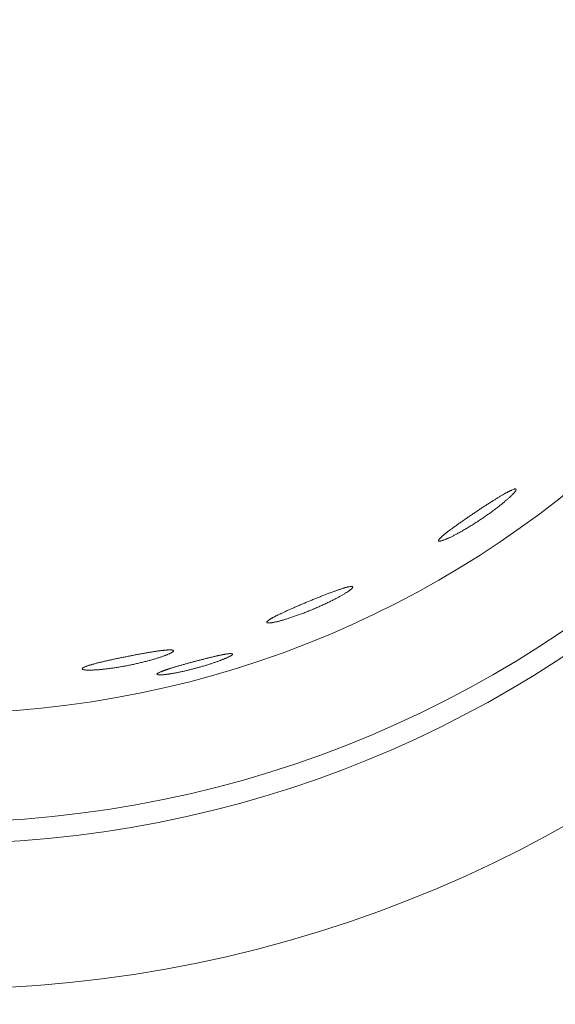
# Model space of a CAD drawing. Header units: inches. Extents: x 382808 to 408593, y -18409 to -9482.
# Tile 321 of 438: x 405145.76 to 405147.2, y -17221.02 to -17218.38. Entities that reach past the tile are written whole.
import ezdxf

# ---------------------------------------------------------------- set-up
doc = ezdxf.new("R2010")
doc.units = ezdxf.units.IN
doc.header["$LTSCALE"] = 2
doc.header["$MEASUREMENT"] = 0
doc.layers.add('!!!LOZAMET_Nr_pióra__9', color=220, linetype='CONTINUOUS', lineweight=0)

msp = doc.modelspace()

# ---------------------------------------------------------------- linework, layer by layer
at = {"layer": '!!!LOZAMET_Nr_pióra__9', "color": 7, "linetype": 'Continuous', "lineweight": 0}
for p, q in [((405147.0454, -17219.6617), (405147.0436, -17219.6629)), ((405147.0472, -17219.6606), (405147.0454, -17219.6617)), ((405147.049, -17219.6596), (405147.0472, -17219.6606)), ((405147.0507, -17219.6585), (405147.049, -17219.6596)), ((405147.0524, -17219.6575), (405147.0507, -17219.6585)), ((405147.054, -17219.6566), (405147.0524, -17219.6575)), ((405147.0556, -17219.6556), (405147.054, -17219.6566)), ((405147.0572, -17219.6547), (405147.0556, -17219.6556)), ((405147.0587, -17219.6538), (405147.0572, -17219.6547)), ((405147.0602, -17219.6529), (405147.0587, -17219.6538)), ((405147.0617, -17219.6521), (405147.0602, -17219.6529)), ((405147.0632, -17219.6512), (405147.0617, -17219.6521)), ((405147.0646, -17219.6504), (405147.0632, -17219.6512)), ((405147.066, -17219.6496), (405147.0646, -17219.6504)), ((405147.0674, -17219.6489), (405147.066, -17219.6496)), ((405147.0688, -17219.6481), (405147.0674, -17219.6489)), ((405147.0701, -17219.6474), (405147.0688, -17219.6481)), ((405147.0714, -17219.6467), (405147.0701, -17219.6474)), ((405147.0727, -17219.6461), (405147.0714, -17219.6467)), ((405147.0739, -17219.6454), (405147.0727, -17219.6461)), ((405147.0751, -17219.6448), (405147.0739, -17219.6454)), ((405147.0739, -17219.6629), (405147.0752, -17219.6617)), ((405147.0763, -17219.6442), (405147.0751, -17219.6448)), ((405147.0752, -17219.6617), (405147.0765, -17219.6605)), ((405147.0774, -17219.6436), (405147.0763, -17219.6442)), ((405147.0765, -17219.6605), (405147.0778, -17219.6593)), ((405147.0785, -17219.6431), (405147.0774, -17219.6436)), ((405147.0778, -17219.6593), (405147.079, -17219.6581)), ((405147.0796, -17219.6426), (405147.0785, -17219.6431)), ((405147.079, -17219.6581), (405147.0801, -17219.657)), ((405147.0806, -17219.6421), (405147.0796, -17219.6426)), ((405147.0801, -17219.657), (405147.0813, -17219.6559)), ((405147.0816, -17219.6417), (405147.0806, -17219.6421)), ((405147.0813, -17219.6559), (405147.0824, -17219.6548)), ((405147.0835, -17219.6409), (405147.0816, -17219.6417)), ((405147.0824, -17219.6548), (405147.0834, -17219.6538)), ((405147.0834, -17219.6538), (405147.0844, -17219.6528)), ((405147.0852, -17219.6402), (405147.0835, -17219.6409)), ((405147.0844, -17219.6528), (405147.0853, -17219.6518)), ((405147.0867, -17219.6397), (405147.0852, -17219.6402)), ((405147.0853, -17219.6518), (405147.0862, -17219.6508)), ((405147.0862, -17219.6508), (405147.087, -17219.6499)), ((405147.0881, -17219.6392), (405147.0867, -17219.6397)), ((405147.087, -17219.6499), (405147.0878, -17219.649)), ((405147.0878, -17219.649), (405147.0886, -17219.6482)), ((405147.0893, -17219.6389), (405147.0881, -17219.6392)), ((405147.0886, -17219.6482), (405147.0892, -17219.6474)), ((405147.0892, -17219.6474), (405147.0904, -17219.6458)), ((405147.0908, -17219.6387), (405147.0893, -17219.6389)), ((405147.0904, -17219.6458), (405147.0914, -17219.6445)), ((405147.092, -17219.6387), (405147.0908, -17219.6387)), ((405147.0914, -17219.6445), (405147.0922, -17219.6432)), ((405147.0932, -17219.6392), (405147.092, -17219.6387)), ((405147.0922, -17219.6432), (405147.0928, -17219.6422)), ((405147.0928, -17219.6422), (405147.0932, -17219.6412)), ((405147.0932, -17219.6412), (405147.0934, -17219.6401)), ((405147.0039, -17219.6881), (405147.0016, -17219.6896)), ((405147.0061, -17219.6866), (405147.0039, -17219.6881)), ((405147.0083, -17219.6852), (405147.0061, -17219.6866)), ((405147.0105, -17219.6837), (405147.0083, -17219.6852)), ((405147.0127, -17219.6823), (405147.0105, -17219.6837)), ((405147.0149, -17219.6809), (405147.0127, -17219.6823)), ((405147.0171, -17219.6795), (405147.0149, -17219.6809)), ((405147.0193, -17219.6781), (405147.0171, -17219.6795)), ((405147.0215, -17219.6767), (405147.0193, -17219.6781)), ((405147.0236, -17219.6753), (405147.0215, -17219.6767)), ((405147.0257, -17219.674), (405147.0236, -17219.6753)), ((405147.0278, -17219.6727), (405147.0257, -17219.674)), ((405147.0299, -17219.6714), (405147.0278, -17219.6727)), ((405147.0319, -17219.6701), (405147.0299, -17219.6714)), ((405147.0339, -17219.6688), (405147.0319, -17219.6701)), ((405147.0359, -17219.6676), (405147.0339, -17219.6688)), ((405147.0379, -17219.6664), (405147.0359, -17219.6676)), ((405147.0398, -17219.6652), (405147.0379, -17219.6664)), ((405147.0417, -17219.664), (405147.0398, -17219.6652)), ((405147.0436, -17219.6629), (405147.0417, -17219.664)), ((405147.0423, -17219.689), (405147.0445, -17219.6874)), ((405147.0445, -17219.6874), (405147.0466, -17219.6857)), ((405147.0466, -17219.6857), (405147.0486, -17219.6841)), ((405147.0486, -17219.6841), (405147.0506, -17219.6825)), ((405147.0506, -17219.6825), (405147.0526, -17219.681)), ((405147.0526, -17219.681), (405147.0545, -17219.6794)), ((405147.0545, -17219.6794), (405147.0564, -17219.6779)), ((405147.0564, -17219.6779), (405147.0582, -17219.6764)), ((405147.0582, -17219.6764), (405147.06, -17219.6749)), ((405147.06, -17219.6749), (405147.0618, -17219.6734)), ((405147.0618, -17219.6734), (405147.0634, -17219.672)), ((405147.0634, -17219.672), (405147.0651, -17219.6706)), ((405147.0651, -17219.6706), (405147.0667, -17219.6693)), ((405147.0667, -17219.6693), (405147.0682, -17219.668)), ((405147.0682, -17219.668), (405147.0697, -17219.6667)), ((405147.0697, -17219.6667), (405147.0711, -17219.6654)), ((405147.0711, -17219.6654), (405147.0725, -17219.6641)), ((405147.0725, -17219.6641), (405147.0739, -17219.6629)), ((405146.9641, -17219.7147), (405146.9619, -17219.7162)), ((405146.9663, -17219.7132), (405146.9641, -17219.7147)), ((405146.9685, -17219.7117), (405146.9663, -17219.7132)), ((405146.9707, -17219.7102), (405146.9685, -17219.7117)), ((405146.9729, -17219.7087), (405146.9707, -17219.7102)), ((405146.9751, -17219.7072), (405146.9729, -17219.7087)), ((405146.9773, -17219.7057), (405146.9751, -17219.7072)), ((405146.9795, -17219.7042), (405146.9773, -17219.7057)), ((405146.9817, -17219.7027), (405146.9795, -17219.7042)), ((405146.9839, -17219.7013), (405146.9817, -17219.7027)), ((405146.9861, -17219.6998), (405146.9839, -17219.7013)), ((405146.9883, -17219.6984), (405146.9861, -17219.6998)), ((405146.9905, -17219.6969), (405146.9883, -17219.6984)), ((405146.9927, -17219.6954), (405146.9905, -17219.6969)), ((405146.9949, -17219.694), (405146.9927, -17219.6954)), ((405146.9972, -17219.6925), (405146.9949, -17219.694)), ((405146.9994, -17219.691), (405146.9972, -17219.6925)), ((405147.0016, -17219.6896), (405146.9994, -17219.691)), ((405147.0048, -17219.7162), (405147.0072, -17219.7145)), ((405147.0072, -17219.7145), (405147.0097, -17219.7128)), ((405147.0097, -17219.7128), (405147.0121, -17219.7111)), ((405147.0121, -17219.7111), (405147.0145, -17219.7094)), ((405147.0145, -17219.7094), (405147.0169, -17219.7077)), ((405147.0169, -17219.7077), (405147.0194, -17219.706)), ((405147.0194, -17219.706), (405147.0218, -17219.7043)), ((405147.0218, -17219.7043), (405147.0241, -17219.7026)), ((405147.0241, -17219.7026), (405147.0265, -17219.7009)), ((405147.0265, -17219.7009), (405147.0289, -17219.6992)), ((405147.0289, -17219.6992), (405147.0312, -17219.6974)), ((405147.0312, -17219.6974), (405147.0335, -17219.6957)), ((405147.0335, -17219.6957), (405147.0357, -17219.694)), ((405147.0357, -17219.694), (405147.038, -17219.6923)), ((405147.038, -17219.6923), (405147.0402, -17219.6907)), ((405147.0402, -17219.6907), (405147.0423, -17219.689)), ((405146.9257, -17219.7417), (405146.9239, -17219.7429)), ((405146.9274, -17219.7404), (405146.9257, -17219.7417)), ((405146.9292, -17219.7391), (405146.9274, -17219.7404)), ((405146.9311, -17219.7377), (405146.9292, -17219.7391)), ((405146.9329, -17219.7364), (405146.9311, -17219.7377)), ((405146.9348, -17219.735), (405146.9329, -17219.7364)), ((405146.9368, -17219.7337), (405146.9348, -17219.735)), ((405146.9387, -17219.7323), (405146.9368, -17219.7337)), ((405146.9407, -17219.7309), (405146.9387, -17219.7323)), ((405146.9427, -17219.7294), (405146.9407, -17219.7309)), ((405146.9448, -17219.728), (405146.9427, -17219.7294)), ((405146.9469, -17219.7266), (405146.9448, -17219.728)), ((405146.949, -17219.7251), (405146.9469, -17219.7266)), ((405146.9511, -17219.7236), (405146.949, -17219.7251)), ((405146.9532, -17219.7222), (405146.9511, -17219.7236)), ((405146.9554, -17219.7207), (405146.9532, -17219.7222)), ((405146.9575, -17219.7192), (405146.9554, -17219.7207)), ((405146.9597, -17219.7177), (405146.9575, -17219.7192)), ((405146.9619, -17219.7162), (405146.9597, -17219.7177)), ((405146.9628, -17219.7432), (405146.9652, -17219.7417)), ((405146.9652, -17219.7417), (405146.9677, -17219.7402)), ((405146.9677, -17219.7402), (405146.9702, -17219.7386)), ((405146.9702, -17219.7386), (405146.9727, -17219.7371)), ((405146.9727, -17219.7371), (405146.9752, -17219.7355)), ((405146.9752, -17219.7355), (405146.9777, -17219.7339)), ((405146.9777, -17219.7339), (405146.9802, -17219.7324)), ((405146.9802, -17219.7324), (405146.9827, -17219.7308)), ((405146.9827, -17219.7308), (405146.9852, -17219.7292)), ((405146.9852, -17219.7292), (405146.9877, -17219.7276)), ((405146.9877, -17219.7276), (405146.9902, -17219.726)), ((405146.9902, -17219.726), (405146.9926, -17219.7243)), ((405146.9926, -17219.7243), (405146.9951, -17219.7227)), ((405146.9951, -17219.7227), (405146.9975, -17219.7211)), ((405146.9975, -17219.7211), (405146.9999, -17219.7195)), ((405146.9999, -17219.7195), (405147.0024, -17219.7178)), ((405147.0024, -17219.7178), (405147.0048, -17219.7162)), ((405146.8926, -17219.7678), (405146.8918, -17219.7686)), ((405146.8934, -17219.7671), (405146.8926, -17219.7678)), ((405146.8943, -17219.7663), (405146.8934, -17219.7671)), ((405146.8952, -17219.7655), (405146.8943, -17219.7663)), ((405146.8961, -17219.7646), (405146.8952, -17219.7655)), ((405146.8971, -17219.7638), (405146.8961, -17219.7646)), ((405146.8981, -17219.7629), (405146.8971, -17219.7638)), ((405146.8992, -17219.762), (405146.8981, -17219.7629)), ((405146.9003, -17219.7611), (405146.8992, -17219.762)), ((405146.9014, -17219.7602), (405146.9003, -17219.7611)), ((405146.9026, -17219.7592), (405146.9014, -17219.7602)), ((405146.9038, -17219.7583), (405146.9026, -17219.7592)), ((405146.905, -17219.7573), (405146.9038, -17219.7583)), ((405146.9062, -17219.7563), (405146.905, -17219.7573)), ((405146.9075, -17219.7553), (405146.9062, -17219.7563)), ((405146.9089, -17219.7542), (405146.9075, -17219.7553)), ((405146.9102, -17219.7532), (405146.9089, -17219.7542)), ((405146.9116, -17219.7521), (405146.9102, -17219.7532)), ((405146.913, -17219.7511), (405146.9116, -17219.7521)), ((405146.9144, -17219.75), (405146.913, -17219.7511)), ((405146.9159, -17219.7489), (405146.9144, -17219.75)), ((405146.9174, -17219.7477), (405146.9159, -17219.7489)), ((405146.9162, -17219.7686), (405146.9179, -17219.7678)), ((405146.919, -17219.7466), (405146.9174, -17219.7477)), ((405146.9179, -17219.7678), (405146.9196, -17219.7669)), ((405146.9206, -17219.7454), (405146.919, -17219.7466)), ((405146.9196, -17219.7669), (405146.9214, -17219.7661)), ((405146.9223, -17219.7442), (405146.9206, -17219.7454)), ((405146.9214, -17219.7661), (405146.9232, -17219.7652)), ((405146.9239, -17219.7429), (405146.9223, -17219.7442)), ((405146.9232, -17219.7652), (405146.925, -17219.7642)), ((405146.925, -17219.7642), (405146.9269, -17219.7632)), ((405146.9269, -17219.7632), (405146.9289, -17219.7622)), ((405146.9289, -17219.7622), (405146.9309, -17219.7612)), ((405146.9309, -17219.7612), (405146.9329, -17219.7601)), ((405146.9329, -17219.7601), (405146.935, -17219.759)), ((405146.935, -17219.759), (405146.9372, -17219.7578)), ((405146.9372, -17219.7578), (405146.9393, -17219.7566)), ((405146.9393, -17219.7566), (405146.9415, -17219.7554)), ((405146.9415, -17219.7554), (405146.9438, -17219.7542)), ((405146.9438, -17219.7542), (405146.9461, -17219.7529)), ((405146.9461, -17219.7529), (405146.9484, -17219.7516)), ((405146.9484, -17219.7516), (405146.9507, -17219.7502)), ((405146.9507, -17219.7502), (405146.9531, -17219.7489)), ((405146.9531, -17219.7489), (405146.9555, -17219.7475)), ((405146.9555, -17219.7475), (405146.9579, -17219.7461)), ((405146.9579, -17219.7461), (405146.9603, -17219.7446)), ((405146.9603, -17219.7446), (405146.9628, -17219.7432)), ((405146.8854, -17219.7762), (405146.8851, -17219.7772)), ((405146.8853, -17219.7782), (405146.8863, -17219.7788)), ((405146.8861, -17219.775), (405146.8854, -17219.7762)), ((405146.8867, -17219.7741), (405146.8861, -17219.775)), ((405146.8863, -17219.7788), (405146.8876, -17219.7789)), ((405146.8876, -17219.773), (405146.8867, -17219.7741)), ((405146.8885, -17219.7719), (405146.8876, -17219.773)), ((405146.8876, -17219.7789), (405146.8887, -17219.7789)), ((405146.8897, -17219.7706), (405146.8885, -17219.7719)), ((405146.8887, -17219.7789), (405146.89, -17219.7787)), ((405146.8911, -17219.7693), (405146.8897, -17219.7706)), ((405146.89, -17219.7787), (405146.8916, -17219.7784)), ((405146.8918, -17219.7686), (405146.8911, -17219.7693)), ((405146.8916, -17219.7784), (405146.8933, -17219.7779)), ((405146.8933, -17219.7779), (405146.8953, -17219.7773)), ((405146.8953, -17219.7773), (405146.8964, -17219.777)), ((405146.8964, -17219.777), (405146.8975, -17219.7766)), ((405146.8975, -17219.7766), (405146.8986, -17219.7762)), ((405146.8986, -17219.7762), (405146.8999, -17219.7757)), ((405146.8999, -17219.7757), (405146.9011, -17219.7752)), ((405146.9011, -17219.7752), (405146.9025, -17219.7747)), ((405146.9025, -17219.7747), (405146.9038, -17219.7741)), ((405146.9038, -17219.7741), (405146.9052, -17219.7735)), ((405146.9052, -17219.7735), (405146.9067, -17219.7729)), ((405146.9067, -17219.7729), (405146.9082, -17219.7723)), ((405146.9082, -17219.7723), (405146.9097, -17219.7716)), ((405146.9097, -17219.7716), (405146.9113, -17219.7709)), ((405146.9113, -17219.7709), (405146.9129, -17219.7701)), ((405146.9129, -17219.7701), (405146.9145, -17219.7694)), ((405146.9145, -17219.7694), (405146.9162, -17219.7686)), ((405146.65, -17219.9002), (405146.6485, -17219.9004)), ((405146.6512, -17219.9002), (405146.65, -17219.9002)), ((405146.6528, -17219.9002), (405146.6512, -17219.9002)), ((405146.6539, -17219.9005), (405146.6528, -17219.9002)), ((405146.5725, -17219.9259), (405146.5701, -17219.9268)), ((405146.5749, -17219.9249), (405146.5725, -17219.9259)), ((405146.5773, -17219.924), (405146.5749, -17219.9249)), ((405146.5797, -17219.9231), (405146.5773, -17219.924)), ((405146.582, -17219.9222), (405146.5797, -17219.9231)), ((405146.5843, -17219.9213), (405146.582, -17219.9222)), ((405146.5866, -17219.9204), (405146.5843, -17219.9213)), ((405146.5889, -17219.9195), (405146.5866, -17219.9204)), ((405146.5911, -17219.9187), (405146.5889, -17219.9195)), ((405146.5933, -17219.9179), (405146.5911, -17219.9187)), ((405146.5955, -17219.9171), (405146.5933, -17219.9179)), ((405146.5976, -17219.9163), (405146.5955, -17219.9171)), ((405146.5997, -17219.9155), (405146.5976, -17219.9163)), ((405146.6017, -17219.9147), (405146.5997, -17219.9155)), ((405146.6037, -17219.914), (405146.6017, -17219.9147)), ((405146.6057, -17219.9133), (405146.6037, -17219.914)), ((405146.6077, -17219.9126), (405146.6057, -17219.9133)), ((405146.6096, -17219.9119), (405146.6077, -17219.9126)), ((405146.6114, -17219.9112), (405146.6096, -17219.9119)), ((405146.6132, -17219.9106), (405146.6114, -17219.9112)), ((405146.615, -17219.91), (405146.6132, -17219.9106)), ((405146.6167, -17219.9094), (405146.615, -17219.91)), ((405146.6184, -17219.9088), (405146.6167, -17219.9094)), ((405146.62, -17219.9082), (405146.6184, -17219.9088)), ((405146.6194, -17219.9276), (405146.6213, -17219.9266)), ((405146.6216, -17219.9077), (405146.62, -17219.9082)), ((405146.6213, -17219.9266), (405146.6231, -17219.9255)), ((405146.6232, -17219.9072), (405146.6216, -17219.9077)), ((405146.6231, -17219.9255), (405146.6249, -17219.9245)), ((405146.6248, -17219.9067), (405146.6232, -17219.9072)), ((405146.6263, -17219.9062), (405146.6248, -17219.9067)), ((405146.6249, -17219.9245), (405146.6266, -17219.9236)), ((405146.6278, -17219.9057), (405146.6263, -17219.9062)), ((405146.6266, -17219.9236), (405146.6282, -17219.9226)), ((405146.6293, -17219.9052), (405146.6278, -17219.9057)), ((405146.6282, -17219.9226), (405146.6299, -17219.9216)), ((405146.6308, -17219.9048), (405146.6293, -17219.9052)), ((405146.6299, -17219.9216), (405146.6314, -17219.9207)), ((405146.6322, -17219.9043), (405146.6308, -17219.9048)), ((405146.6314, -17219.9207), (405146.633, -17219.9197)), ((405146.6335, -17219.9039), (405146.6322, -17219.9043)), ((405146.633, -17219.9197), (405146.6345, -17219.9188)), ((405146.6349, -17219.9035), (405146.6335, -17219.9039)), ((405146.6345, -17219.9188), (405146.636, -17219.9179)), ((405146.6362, -17219.9032), (405146.6349, -17219.9035)), ((405146.636, -17219.9179), (405146.6374, -17219.917)), ((405146.6374, -17219.9028), (405146.6362, -17219.9032)), ((405146.6387, -17219.9025), (405146.6374, -17219.9028)), ((405146.6374, -17219.917), (405146.6387, -17219.9161)), ((405146.6399, -17219.9022), (405146.6387, -17219.9025)), ((405146.6387, -17219.9161), (405146.6401, -17219.9153)), ((405146.641, -17219.9019), (405146.6399, -17219.9022)), ((405146.6401, -17219.9153), (405146.6413, -17219.9144)), ((405146.6421, -17219.9016), (405146.641, -17219.9019)), ((405146.6413, -17219.9144), (405146.6425, -17219.9136)), ((405146.6432, -17219.9014), (405146.6421, -17219.9016)), ((405146.6425, -17219.9136), (405146.6437, -17219.9128)), ((405146.6451, -17219.901), (405146.6432, -17219.9014)), ((405146.6437, -17219.9128), (405146.6448, -17219.912)), ((405146.6448, -17219.912), (405146.6459, -17219.9113)), ((405146.6469, -17219.9006), (405146.6451, -17219.901)), ((405146.6459, -17219.9113), (405146.6469, -17219.9105)), ((405146.6485, -17219.9004), (405146.6469, -17219.9006)), ((405146.6469, -17219.9105), (405146.6478, -17219.9098)), ((405146.6478, -17219.9098), (405146.6487, -17219.9091)), ((405146.6487, -17219.9091), (405146.6495, -17219.9084)), ((405146.6495, -17219.9084), (405146.651, -17219.9072)), ((405146.651, -17219.9072), (405146.6523, -17219.906)), ((405146.6523, -17219.906), (405146.6533, -17219.905)), ((405146.6533, -17219.905), (405146.654, -17219.904)), ((405146.655, -17219.9012), (405146.6539, -17219.9005)), ((405146.654, -17219.904), (405146.6546, -17219.9032)), ((405146.6546, -17219.9032), (405146.655, -17219.9021)), ((405146.5088, -17219.9521), (405146.5063, -17219.9532)), ((405146.5112, -17219.9511), (405146.5088, -17219.9521)), ((405146.5137, -17219.9501), (405146.5112, -17219.9511)), ((405146.5161, -17219.949), (405146.5137, -17219.9501)), ((405146.5186, -17219.948), (405146.5161, -17219.949)), ((405146.521, -17219.9469), (405146.5186, -17219.948)), ((405146.5235, -17219.9459), (405146.521, -17219.9469)), ((405146.526, -17219.9449), (405146.5235, -17219.9459)), ((405146.5284, -17219.9438), (405146.526, -17219.9449)), ((405146.5309, -17219.9428), (405146.5284, -17219.9438)), ((405146.5333, -17219.9418), (405146.5309, -17219.9428)), ((405146.5357, -17219.9408), (405146.5333, -17219.9418)), ((405146.5381, -17219.9398), (405146.5357, -17219.9408)), ((405146.5406, -17219.9388), (405146.5381, -17219.9398)), ((405146.543, -17219.9378), (405146.5406, -17219.9388)), ((405146.5455, -17219.9368), (405146.543, -17219.9378)), ((405146.548, -17219.9358), (405146.5455, -17219.9368)), ((405146.5504, -17219.9347), (405146.548, -17219.9358)), ((405146.5529, -17219.9337), (405146.5504, -17219.9347)), ((405146.5554, -17219.9327), (405146.5529, -17219.9337)), ((405146.5579, -17219.9317), (405146.5554, -17219.9327)), ((405146.5603, -17219.9307), (405146.5579, -17219.9317)), ((405146.5628, -17219.9298), (405146.5603, -17219.9307)), ((405146.5652, -17219.9288), (405146.5628, -17219.9298)), ((405146.5677, -17219.9278), (405146.5652, -17219.9288)), ((405146.5669, -17219.9536), (405146.5696, -17219.9523)), ((405146.5701, -17219.9268), (405146.5677, -17219.9278)), ((405146.5696, -17219.9523), (405146.5722, -17219.9511)), ((405146.5722, -17219.9511), (405146.5749, -17219.9499)), ((405146.5749, -17219.9499), (405146.5776, -17219.9487)), ((405146.5776, -17219.9487), (405146.5802, -17219.9475)), ((405146.5802, -17219.9475), (405146.5828, -17219.9462)), ((405146.5828, -17219.9462), (405146.5854, -17219.945)), ((405146.5854, -17219.945), (405146.588, -17219.9438)), ((405146.588, -17219.9438), (405146.5905, -17219.9426)), ((405146.5905, -17219.9426), (405146.593, -17219.9414)), ((405146.593, -17219.9414), (405146.5954, -17219.9401)), ((405146.5954, -17219.9401), (405146.5978, -17219.9389)), ((405146.5978, -17219.9389), (405146.6002, -17219.9378)), ((405146.6002, -17219.9378), (405146.6025, -17219.9366)), ((405146.6025, -17219.9366), (405146.6048, -17219.9354)), ((405146.6048, -17219.9354), (405146.607, -17219.9342)), ((405146.607, -17219.9342), (405146.6092, -17219.9331)), ((405146.6092, -17219.9331), (405146.6114, -17219.932)), ((405146.6114, -17219.932), (405146.6135, -17219.9308)), ((405146.6135, -17219.9308), (405146.6155, -17219.9297)), ((405146.6155, -17219.9297), (405146.6175, -17219.9287)), ((405146.6175, -17219.9287), (405146.6194, -17219.9276)), ((405146.4503, -17219.9788), (405146.4488, -17219.9796)), ((405146.4518, -17219.9781), (405146.4503, -17219.9788)), ((405146.4533, -17219.9773), (405146.4518, -17219.9781)), ((405146.4549, -17219.9766), (405146.4533, -17219.9773)), ((405146.4564, -17219.9758), (405146.4549, -17219.9766)), ((405146.4581, -17219.975), (405146.4564, -17219.9758)), ((405146.4597, -17219.9742), (405146.4581, -17219.975)), ((405146.4615, -17219.9734), (405146.4597, -17219.9742)), ((405146.4632, -17219.9725), (405146.4615, -17219.9734)), ((405146.465, -17219.9717), (405146.4632, -17219.9725)), ((405146.4669, -17219.9708), (405146.465, -17219.9717)), ((405146.4688, -17219.9699), (405146.4669, -17219.9708)), ((405146.4707, -17219.969), (405146.4688, -17219.9699)), ((405146.4727, -17219.9681), (405146.4707, -17219.969)), ((405146.4747, -17219.9672), (405146.4727, -17219.9681)), ((405146.4768, -17219.9662), (405146.4747, -17219.9672)), ((405146.4789, -17219.9653), (405146.4768, -17219.9662)), ((405146.481, -17219.9643), (405146.4789, -17219.9653)), ((405146.4832, -17219.9634), (405146.481, -17219.9643)), ((405146.4854, -17219.9624), (405146.4832, -17219.9634)), ((405146.4876, -17219.9614), (405146.4854, -17219.9624)), ((405146.4898, -17219.9604), (405146.4876, -17219.9614)), ((405146.4921, -17219.9594), (405146.4898, -17219.9604)), ((405146.4944, -17219.9583), (405146.4921, -17219.9594)), ((405146.4968, -17219.9573), (405146.4944, -17219.9583)), ((405146.4991, -17219.9563), (405146.4968, -17219.9573)), ((405146.5015, -17219.9553), (405146.4991, -17219.9563)), ((405146.5014, -17219.9796), (405146.5041, -17219.9787)), ((405146.5039, -17219.9542), (405146.5015, -17219.9553)), ((405146.5063, -17219.9532), (405146.5039, -17219.9542)), ((405146.5041, -17219.9787), (405146.5068, -17219.9777)), ((405146.5068, -17219.9777), (405146.5095, -17219.9767)), ((405146.5095, -17219.9767), (405146.5122, -17219.9757)), ((405146.5122, -17219.9757), (405146.515, -17219.9747)), ((405146.515, -17219.9747), (405146.5177, -17219.9737)), ((405146.5177, -17219.9737), (405146.5205, -17219.9727)), ((405146.5205, -17219.9727), (405146.5233, -17219.9716)), ((405146.5233, -17219.9716), (405146.526, -17219.9705)), ((405146.526, -17219.9705), (405146.5288, -17219.9695)), ((405146.5288, -17219.9695), (405146.5316, -17219.9684)), ((405146.5316, -17219.9684), (405146.5343, -17219.9673)), ((405146.5343, -17219.9673), (405146.5371, -17219.9662)), ((405146.5371, -17219.9662), (405146.5398, -17219.9651)), ((405146.5398, -17219.9651), (405146.5425, -17219.964)), ((405146.5425, -17219.964), (405146.5452, -17219.9629)), ((405146.5452, -17219.9629), (405146.5479, -17219.9618)), ((405146.5479, -17219.9618), (405146.5506, -17219.9606)), ((405146.5506, -17219.9606), (405146.5533, -17219.9595)), ((405146.5533, -17219.9595), (405146.556, -17219.9583)), ((405146.556, -17219.9583), (405146.5587, -17219.9571)), ((405146.5587, -17219.9571), (405146.5614, -17219.956)), ((405146.5614, -17219.956), (405146.5641, -17219.9548)), ((405146.5641, -17219.9548), (405146.5669, -17219.9536)), ((405146.4245, -17219.9951), (405146.424, -17219.996)), ((405146.424, -17219.997), (405146.4249, -17219.9978)), ((405146.4254, -17219.994), (405146.4245, -17219.9951)), ((405146.4249, -17219.9978), (405146.4261, -17219.9981)), ((405146.4262, -17219.9932), (405146.4254, -17219.994)), ((405146.4261, -17219.9981), (405146.4272, -17219.9983)), ((405146.4272, -17219.9923), (405146.4262, -17219.9932)), ((405146.4284, -17219.9914), (405146.4272, -17219.9923)), ((405146.4272, -17219.9983), (405146.4285, -17219.9984)), ((405146.4298, -17219.9904), (405146.4284, -17219.9914)), ((405146.4285, -17219.9984), (405146.4301, -17219.9984)), ((405146.4314, -17219.9893), (405146.4298, -17219.9904)), ((405146.4301, -17219.9984), (405146.4319, -17219.9983)), ((405146.4322, -17219.9888), (405146.4314, -17219.9893)), ((405146.4319, -17219.9983), (405146.434, -17219.9981)), ((405146.4331, -17219.9882), (405146.4322, -17219.9888)), ((405146.4341, -17219.9876), (405146.4331, -17219.9882)), ((405146.434, -17219.9981), (405146.4351, -17219.9979)), ((405146.4351, -17219.987), (405146.4341, -17219.9876)), ((405146.4361, -17219.9864), (405146.4351, -17219.987)), ((405146.4351, -17219.9979), (405146.4362, -17219.9978)), ((405146.4372, -17219.9858), (405146.4361, -17219.9864)), ((405146.4362, -17219.9978), (405146.4375, -17219.9976)), ((405146.4384, -17219.9852), (405146.4372, -17219.9858)), ((405146.4375, -17219.9976), (405146.4388, -17219.9974)), ((405146.4395, -17219.9845), (405146.4384, -17219.9852)), ((405146.4388, -17219.9974), (405146.4401, -17219.9971)), ((405146.4408, -17219.9838), (405146.4395, -17219.9845)), ((405146.4401, -17219.9971), (405146.4415, -17219.9969)), ((405146.442, -17219.9831), (405146.4408, -17219.9838)), ((405146.4415, -17219.9969), (405146.443, -17219.9966)), ((405146.4433, -17219.9825), (405146.442, -17219.9831)), ((405146.443, -17219.9966), (405146.4444, -17219.9963)), ((405146.4446, -17219.9818), (405146.4433, -17219.9825)), ((405146.4444, -17219.9963), (405146.446, -17219.996)), ((405146.446, -17219.981), (405146.4446, -17219.9818)), ((405146.4474, -17219.9803), (405146.446, -17219.981)), ((405146.446, -17219.996), (405146.4476, -17219.9956)), ((405146.4488, -17219.9796), (405146.4474, -17219.9803)), ((405146.4476, -17219.9956), (405146.4492, -17219.9953)), ((405146.4492, -17219.9953), (405146.4509, -17219.9949)), ((405146.4509, -17219.9949), (405146.4526, -17219.9945)), ((405146.4526, -17219.9945), (405146.4544, -17219.994)), ((405146.4544, -17219.994), (405146.4561, -17219.9936)), ((405146.4561, -17219.9936), (405146.458, -17219.9931)), ((405146.458, -17219.9931), (405146.4598, -17219.9926)), ((405146.4598, -17219.9926), (405146.4617, -17219.9921)), ((405146.4617, -17219.9921), (405146.4637, -17219.9916)), ((405146.4637, -17219.9916), (405146.4657, -17219.991)), ((405146.4657, -17219.991), (405146.4677, -17219.9904)), ((405146.4677, -17219.9904), (405146.4699, -17219.9898)), ((405146.4699, -17219.9898), (405146.472, -17219.9892)), ((405146.472, -17219.9892), (405146.4743, -17219.9885)), ((405146.4743, -17219.9885), (405146.4765, -17219.9878)), ((405146.4765, -17219.9878), (405146.4788, -17219.9871)), ((405146.4788, -17219.9871), (405146.4812, -17219.9864)), ((405146.4812, -17219.9864), (405146.4836, -17219.9856)), ((405146.4836, -17219.9856), (405146.486, -17219.9848)), ((405146.486, -17219.9848), (405146.4885, -17219.984)), ((405146.4885, -17219.984), (405146.491, -17219.9832)), ((405146.491, -17219.9832), (405146.4936, -17219.9823)), ((405146.4936, -17219.9823), (405146.4962, -17219.9814)), ((405146.4962, -17219.9814), (405146.4988, -17219.9805)), ((405146.4988, -17219.9805), (405146.5014, -17219.9796)), ((405146.065, -17220.0852), (405146.0624, -17220.0857)), ((405146.0676, -17220.0847), (405146.065, -17220.0852)), ((405146.0703, -17220.0842), (405146.0676, -17220.0847)), ((405146.0729, -17220.0837), (405146.0703, -17220.0842)), ((405146.0755, -17220.0832), (405146.0729, -17220.0837)), ((405146.0781, -17220.0827), (405146.0755, -17220.0832)), ((405146.0807, -17220.0822), (405146.0781, -17220.0827)), ((405146.0833, -17220.0817), (405146.0807, -17220.0822)), ((405146.0859, -17220.0813), (405146.0833, -17220.0817)), ((405146.0884, -17220.0808), (405146.0859, -17220.0813)), ((405146.091, -17220.0804), (405146.0884, -17220.0808)), ((405146.0935, -17220.0799), (405146.091, -17220.0804)), ((405146.096, -17220.0795), (405146.0935, -17220.0799)), ((405146.0985, -17220.079), (405146.096, -17220.0795)), ((405146.1009, -17220.0786), (405146.0985, -17220.079)), ((405146.1033, -17220.0782), (405146.1009, -17220.0786)), ((405146.1057, -17220.0778), (405146.1033, -17220.0782)), ((405146.108, -17220.0774), (405146.1057, -17220.0778)), ((405146.1103, -17220.077), (405146.108, -17220.0774)), ((405146.1126, -17220.0766), (405146.1103, -17220.077)), ((405146.1149, -17220.0763), (405146.1126, -17220.0766)), ((405146.1171, -17220.0759), (405146.1149, -17220.0763)), ((405146.1192, -17220.0756), (405146.1171, -17220.0759)), ((405146.1214, -17220.0752), (405146.1192, -17220.0756)), ((405146.1234, -17220.0749), (405146.1214, -17220.0752)), ((405146.1255, -17220.0746), (405146.1234, -17220.0749)), ((405146.1275, -17220.0743), (405146.1255, -17220.0746)), ((405146.1294, -17220.074), (405146.1275, -17220.0743)), ((405146.1313, -17220.0737), (405146.1294, -17220.074)), ((405146.1331, -17220.0735), (405146.1313, -17220.0737)), ((405146.1349, -17220.0732), (405146.1331, -17220.0735)), ((405146.1367, -17220.073), (405146.1349, -17220.0732)), ((405146.1384, -17220.0728), (405146.1367, -17220.073)), ((405146.1401, -17220.0726), (405146.1384, -17220.0728)), ((405146.1418, -17220.0723), (405146.1401, -17220.0726)), ((405146.1434, -17220.0721), (405146.1418, -17220.0723)), ((405146.145, -17220.072), (405146.1434, -17220.0721)), ((405146.1466, -17220.0718), (405146.145, -17220.072)), ((405146.1482, -17220.0716), (405146.1466, -17220.0718)), ((405146.1497, -17220.0715), (405146.1482, -17220.0716)), ((405146.1511, -17220.0713), (405146.1497, -17220.0715)), ((405146.1525, -17220.0712), (405146.1511, -17220.0713)), ((405146.1522, -17220.0854), (405146.1537, -17220.0848)), ((405146.1539, -17220.0711), (405146.1525, -17220.0712)), ((405146.1537, -17220.0848), (405146.1553, -17220.0842)), ((405146.1553, -17220.071), (405146.1539, -17220.0711)), ((405146.1566, -17220.0709), (405146.1553, -17220.071)), ((405146.1553, -17220.0842), (405146.1567, -17220.0836)), ((405146.1579, -17220.0708), (405146.1566, -17220.0709)), ((405146.1567, -17220.0836), (405146.1581, -17220.083)), ((405146.1591, -17220.0707), (405146.1579, -17220.0708)), ((405146.1581, -17220.083), (405146.1595, -17220.0824)), ((405146.1603, -17220.0706), (405146.1591, -17220.0707)), ((405146.1595, -17220.0824), (405146.1608, -17220.0819)), ((405146.1614, -17220.0706), (405146.1603, -17220.0706)), ((405146.1608, -17220.0819), (405146.162, -17220.0813)), ((405146.1625, -17220.0706), (405146.1614, -17220.0706)), ((405146.162, -17220.0813), (405146.1632, -17220.0808)), ((405146.1645, -17220.0705), (405146.1625, -17220.0706)), ((405146.1632, -17220.0808), (405146.1643, -17220.0802)), ((405146.1643, -17220.0802), (405146.1654, -17220.0797)), ((405146.1663, -17220.0706), (405146.1645, -17220.0705)), ((405146.1654, -17220.0797), (405146.1664, -17220.0792)), ((405146.1679, -17220.0706), (405146.1663, -17220.0706)), ((405146.1664, -17220.0792), (405146.1674, -17220.0787)), ((405146.1674, -17220.0787), (405146.169, -17220.0778)), ((405146.1694, -17220.0708), (405146.1679, -17220.0706)), ((405146.169, -17220.0778), (405146.1705, -17220.0769)), ((405146.1706, -17220.0709), (405146.1694, -17220.0708)), ((405146.1705, -17220.0769), (405146.1717, -17220.0761)), ((405146.1721, -17220.0713), (405146.1706, -17220.0709)), ((405146.1717, -17220.0761), (405146.1726, -17220.0753)), ((405146.1732, -17220.0718), (405146.1721, -17220.0713)), ((405146.1726, -17220.0753), (405146.1734, -17220.0746)), ((405146.1741, -17220.0727), (405146.1732, -17220.0718)), ((405146.1734, -17220.0746), (405146.174, -17220.0736)), ((405146.298, -17220.085), (405146.2964, -17220.0854)), ((405146.2995, -17220.0847), (405146.298, -17220.085)), ((405146.3009, -17220.0844), (405146.2995, -17220.0847)), ((405146.3024, -17220.0841), (405146.3009, -17220.0844)), ((405146.3038, -17220.0838), (405146.3024, -17220.0841)), ((405146.3052, -17220.0836), (405146.3038, -17220.0838)), ((405146.3066, -17220.0833), (405146.3052, -17220.0836)), ((405146.3079, -17220.083), (405146.3066, -17220.0833)), ((405146.3092, -17220.0828), (405146.3079, -17220.083)), ((405146.3105, -17220.0826), (405146.3092, -17220.0828)), ((405146.3118, -17220.0823), (405146.3105, -17220.0826)), ((405146.313, -17220.0821), (405146.3118, -17220.0823)), ((405146.3142, -17220.0819), (405146.313, -17220.0821)), ((405146.3154, -17220.0817), (405146.3142, -17220.0819)), ((405146.3166, -17220.0815), (405146.3154, -17220.0817)), ((405146.3177, -17220.0814), (405146.3166, -17220.0815)), ((405146.3187, -17220.0812), (405146.3177, -17220.0814)), ((405146.3198, -17220.0811), (405146.3187, -17220.0812)), ((405146.3217, -17220.0808), (405146.3198, -17220.0811)), ((405146.3235, -17220.0807), (405146.3217, -17220.0808)), ((405146.3252, -17220.0805), (405146.3235, -17220.0807)), ((405146.3266, -17220.0805), (405146.3252, -17220.0805)), ((405146.3279, -17220.0805), (405146.3266, -17220.0805)), ((405146.329, -17220.0805), (405146.3279, -17220.0805)), ((405146.3304, -17220.0807), (405146.329, -17220.0805)), ((405146.329, -17220.0853), (405146.3301, -17220.0845)), ((405146.3301, -17220.0845), (405146.3309, -17220.0838)), ((405146.3314, -17220.0809), (405146.3304, -17220.0807)), ((405146.3309, -17220.0838), (405146.3318, -17220.0829)), ((405146.3322, -17220.0817), (405146.3314, -17220.0809)), ((405146.3318, -17220.0829), (405146.3322, -17220.0819)), ((405145.9492, -17220.1115), (405145.9479, -17220.1119)), ((405145.9506, -17220.1111), (405145.9492, -17220.1115)), ((405145.9521, -17220.1107), (405145.9506, -17220.1111)), ((405145.9535, -17220.1102), (405145.9521, -17220.1107)), ((405145.9551, -17220.1098), (405145.9535, -17220.1102)), ((405145.9566, -17220.1093), (405145.9551, -17220.1098)), ((405145.9582, -17220.1089), (405145.9566, -17220.1093)), ((405145.9598, -17220.1085), (405145.9582, -17220.1089)), ((405145.9615, -17220.108), (405145.9598, -17220.1085)), ((405145.9631, -17220.1076), (405145.9615, -17220.108)), ((405145.9648, -17220.1071), (405145.9631, -17220.1076)), ((405145.9666, -17220.1066), (405145.9648, -17220.1071)), ((405145.9684, -17220.1062), (405145.9666, -17220.1066)), ((405145.9702, -17220.1057), (405145.9684, -17220.1062)), ((405145.9721, -17220.1052), (405145.9702, -17220.1057)), ((405145.974, -17220.1047), (405145.9721, -17220.1052)), ((405145.976, -17220.1043), (405145.974, -17220.1047)), ((405145.9781, -17220.1038), (405145.976, -17220.1043)), ((405145.9802, -17220.1033), (405145.9781, -17220.1038)), ((405145.9823, -17220.1027), (405145.9802, -17220.1033)), ((405145.9844, -17220.1022), (405145.9823, -17220.1027)), ((405145.9866, -17220.1017), (405145.9844, -17220.1022)), ((405145.9889, -17220.1012), (405145.9866, -17220.1017)), ((405145.9912, -17220.1007), (405145.9889, -17220.1012)), ((405145.9935, -17220.1001), (405145.9912, -17220.1007)), ((405145.9958, -17220.0996), (405145.9935, -17220.1001)), ((405145.9982, -17220.099), (405145.9958, -17220.0996)), ((405146.0006, -17220.0985), (405145.9982, -17220.099)), ((405146.003, -17220.098), (405146.0006, -17220.0985)), ((405146.0055, -17220.0974), (405146.003, -17220.098)), ((405146.008, -17220.0969), (405146.0055, -17220.0974)), ((405146.0105, -17220.0963), (405146.008, -17220.0969)), ((405146.013, -17220.0958), (405146.0105, -17220.0963)), ((405146.0156, -17220.0952), (405146.013, -17220.0958)), ((405146.0182, -17220.0947), (405146.0156, -17220.0952)), ((405146.0208, -17220.0941), (405146.0182, -17220.0947)), ((405146.0234, -17220.0936), (405146.0208, -17220.0941)), ((405146.026, -17220.093), (405146.0234, -17220.0936)), ((405146.0286, -17220.0925), (405146.026, -17220.093)), ((405146.0312, -17220.0919), (405146.0286, -17220.0925)), ((405146.0338, -17220.0914), (405146.0312, -17220.0919)), ((405146.0364, -17220.0909), (405146.0338, -17220.0914)), ((405146.039, -17220.0903), (405146.0364, -17220.0909)), ((405146.0416, -17220.0898), (405146.039, -17220.0903)), ((405146.0442, -17220.0893), (405146.0416, -17220.0898)), ((405146.0468, -17220.0888), (405146.0442, -17220.0893)), ((405146.0494, -17220.0882), (405146.0468, -17220.0888)), ((405146.052, -17220.0877), (405146.0494, -17220.0882)), ((405146.0546, -17220.0872), (405146.052, -17220.0877)), ((405146.0544, -17220.1118), (405146.0572, -17220.1112)), ((405146.0572, -17220.0867), (405146.0546, -17220.0872)), ((405146.0598, -17220.0862), (405146.0572, -17220.0867)), ((405146.0572, -17220.1112), (405146.0601, -17220.1106)), ((405146.0624, -17220.0857), (405146.0598, -17220.0862)), ((405146.0601, -17220.1106), (405146.063, -17220.11)), ((405146.063, -17220.11), (405146.0659, -17220.1094)), ((405146.0659, -17220.1094), (405146.0688, -17220.1088)), ((405146.0688, -17220.1088), (405146.0717, -17220.1081)), ((405146.0717, -17220.1081), (405146.0746, -17220.1075)), ((405146.0746, -17220.1075), (405146.0775, -17220.1068)), ((405146.0775, -17220.1068), (405146.0803, -17220.1062)), ((405146.0803, -17220.1062), (405146.0832, -17220.1055)), ((405146.0832, -17220.1055), (405146.0861, -17220.1048)), ((405146.0861, -17220.1048), (405146.0889, -17220.1042)), ((405146.0889, -17220.1042), (405146.0917, -17220.1035)), ((405146.0917, -17220.1035), (405146.0945, -17220.1028)), ((405146.0945, -17220.1028), (405146.0973, -17220.1021)), ((405146.0973, -17220.1021), (405146.1001, -17220.1014)), ((405146.1001, -17220.1014), (405146.1028, -17220.1007)), ((405146.1028, -17220.1007), (405146.1054, -17220.1)), ((405146.1054, -17220.1), (405146.1081, -17220.0993)), ((405146.1081, -17220.0993), (405146.1107, -17220.0986)), ((405146.1107, -17220.0986), (405146.1132, -17220.0978)), ((405146.1132, -17220.0978), (405146.1158, -17220.0971)), ((405146.1158, -17220.0971), (405146.1182, -17220.0964)), ((405146.1182, -17220.0964), (405146.1206, -17220.0957)), ((405146.1206, -17220.0957), (405146.123, -17220.095)), ((405146.123, -17220.095), (405146.1253, -17220.0944)), ((405146.1253, -17220.0944), (405146.1276, -17220.0937)), ((405146.1276, -17220.0937), (405146.1298, -17220.093)), ((405146.1298, -17220.093), (405146.132, -17220.0923)), ((405146.132, -17220.0923), (405146.1341, -17220.0916)), ((405146.1341, -17220.0916), (405146.1361, -17220.091)), ((405146.1361, -17220.091), (405146.1381, -17220.0903)), ((405146.1381, -17220.0903), (405146.14, -17220.0897)), ((405146.14, -17220.0897), (405146.1419, -17220.0891)), ((405146.1419, -17220.0891), (405146.1437, -17220.0884)), ((405146.1437, -17220.0884), (405146.1455, -17220.0878)), ((405146.1455, -17220.0878), (405146.1472, -17220.0872)), ((405146.1472, -17220.0872), (405146.1489, -17220.0866)), ((405146.1489, -17220.0866), (405146.1506, -17220.086)), ((405146.1506, -17220.086), (405146.1522, -17220.0854)), ((405146.196, -17220.1111), (405146.194, -17220.1117)), ((405146.198, -17220.1105), (405146.196, -17220.1111)), ((405146.2, -17220.11), (405146.198, -17220.1105)), ((405146.2021, -17220.1094), (405146.2, -17220.11)), ((405146.2041, -17220.1088), (405146.2021, -17220.1094)), ((405146.2062, -17220.1082), (405146.2041, -17220.1088)), ((405146.2082, -17220.1077), (405146.2062, -17220.1082)), ((405146.2103, -17220.1071), (405146.2082, -17220.1077)), ((405146.2124, -17220.1065), (405146.2103, -17220.1071)), ((405146.2144, -17220.1059), (405146.2124, -17220.1065)), ((405146.2165, -17220.1054), (405146.2144, -17220.1059)), ((405146.2186, -17220.1048), (405146.2165, -17220.1054)), ((405146.2206, -17220.1042), (405146.2186, -17220.1048)), ((405146.2227, -17220.1037), (405146.2206, -17220.1042)), ((405146.2247, -17220.1031), (405146.2227, -17220.1037)), ((405146.2267, -17220.1026), (405146.2247, -17220.1031)), ((405146.2287, -17220.102), (405146.2267, -17220.1026)), ((405146.2308, -17220.1015), (405146.2287, -17220.102)), ((405146.2328, -17220.101), (405146.2308, -17220.1015)), ((405146.2348, -17220.1004), (405146.2328, -17220.101)), ((405146.2369, -17220.0999), (405146.2348, -17220.1004)), ((405146.2389, -17220.0993), (405146.2369, -17220.0999)), ((405146.241, -17220.0988), (405146.2389, -17220.0993)), ((405146.2431, -17220.0983), (405146.241, -17220.0988)), ((405146.2452, -17220.0977), (405146.2431, -17220.0983)), ((405146.2472, -17220.0972), (405146.2452, -17220.0977)), ((405146.2493, -17220.0966), (405146.2472, -17220.0972)), ((405146.2514, -17220.0961), (405146.2493, -17220.0966)), ((405146.2534, -17220.0956), (405146.2514, -17220.0961)), ((405146.2555, -17220.0951), (405146.2534, -17220.0956)), ((405146.2576, -17220.0945), (405146.2555, -17220.0951)), ((405146.2596, -17220.094), (405146.2576, -17220.0945)), ((405146.2616, -17220.0935), (405146.2596, -17220.094)), ((405146.2612, -17220.1119), (405146.2634, -17220.1112)), ((405146.2637, -17220.093), (405146.2616, -17220.0935)), ((405146.2634, -17220.1112), (405146.2657, -17220.1105)), ((405146.2657, -17220.0925), (405146.2637, -17220.093)), ((405146.2677, -17220.092), (405146.2657, -17220.0925)), ((405146.2657, -17220.1105), (405146.2679, -17220.1098)), ((405146.2696, -17220.0915), (405146.2677, -17220.092)), ((405146.2679, -17220.1098), (405146.2701, -17220.1091)), ((405146.2716, -17220.0911), (405146.2696, -17220.0915)), ((405146.2701, -17220.1091), (405146.2723, -17220.1084)), ((405146.2735, -17220.0906), (405146.2716, -17220.0911)), ((405146.2723, -17220.1084), (405146.2745, -17220.1076)), ((405146.2755, -17220.0901), (405146.2735, -17220.0906)), ((405146.2745, -17220.1076), (405146.2766, -17220.1069)), ((405146.2774, -17220.0897), (405146.2755, -17220.0901)), ((405146.2766, -17220.1069), (405146.2787, -17220.1062)), ((405146.2792, -17220.0892), (405146.2774, -17220.0897)), ((405146.2787, -17220.1062), (405146.2808, -17220.1055)), ((405146.2811, -17220.0888), (405146.2792, -17220.0892)), ((405146.2808, -17220.1055), (405146.2829, -17220.1048)), ((405146.2829, -17220.0884), (405146.2811, -17220.0888)), ((405146.2847, -17220.088), (405146.2829, -17220.0884)), ((405146.2829, -17220.1048), (405146.2849, -17220.1041)), ((405146.2865, -17220.0876), (405146.2847, -17220.088)), ((405146.2849, -17220.1041), (405146.2869, -17220.1035)), ((405146.2882, -17220.0872), (405146.2865, -17220.0876)), ((405146.2869, -17220.1035), (405146.2888, -17220.1028)), ((405146.2899, -17220.0868), (405146.2882, -17220.0872)), ((405146.2888, -17220.1028), (405146.2907, -17220.1021)), ((405146.2916, -17220.0864), (405146.2899, -17220.0868)), ((405146.2907, -17220.1021), (405146.2926, -17220.1014)), ((405146.2932, -17220.086), (405146.2916, -17220.0864)), ((405146.2926, -17220.1014), (405146.2944, -17220.1007)), ((405146.2948, -17220.0857), (405146.2932, -17220.086)), ((405146.2944, -17220.1007), (405146.2962, -17220.1001)), ((405146.2964, -17220.0854), (405146.2948, -17220.0857)), ((405146.2962, -17220.1001), (405146.298, -17220.0994)), ((405146.298, -17220.0994), (405146.2997, -17220.0988)), ((405146.2997, -17220.0988), (405146.3013, -17220.0981)), ((405146.3013, -17220.0981), (405146.3029, -17220.0975)), ((405146.3029, -17220.0975), (405146.3045, -17220.0969)), ((405146.3045, -17220.0969), (405146.306, -17220.0963)), ((405146.306, -17220.0963), (405146.3075, -17220.0957)), ((405146.3075, -17220.0957), (405146.309, -17220.0951)), ((405146.309, -17220.0951), (405146.3104, -17220.0945)), ((405146.3104, -17220.0945), (405146.3118, -17220.0939)), ((405146.3118, -17220.0939), (405146.3132, -17220.0933)), ((405146.3132, -17220.0933), (405146.3145, -17220.0927)), ((405146.3145, -17220.0927), (405146.3158, -17220.0922)), ((405146.3158, -17220.0922), (405146.3171, -17220.0916)), ((405146.3171, -17220.0916), (405146.3183, -17220.091)), ((405146.3183, -17220.091), (405146.3195, -17220.0905)), ((405146.3195, -17220.0905), (405146.3206, -17220.09)), ((405146.3206, -17220.09), (405146.3217, -17220.0894)), ((405146.3217, -17220.0894), (405146.3227, -17220.0889)), ((405146.3227, -17220.0889), (405146.3237, -17220.0884)), ((405146.3237, -17220.0884), (405146.3246, -17220.0879)), ((405146.3246, -17220.0879), (405146.3263, -17220.087)), ((405146.3263, -17220.087), (405146.3278, -17220.0861)), ((405146.3278, -17220.0861), (405146.329, -17220.0853)), ((405145.9289, -17220.1216), (405145.9296, -17220.1225)), ((405145.9297, -17220.1198), (405145.9291, -17220.1206)), ((405145.9296, -17220.1225), (405145.9307, -17220.1231)), ((405145.9308, -17220.1189), (405145.9297, -17220.1198)), ((405145.9307, -17220.1231), (405145.9317, -17220.1235)), ((405145.9318, -17220.1183), (405145.9308, -17220.1189)), ((405145.9317, -17220.1235), (405145.933, -17220.1238)), ((405145.9329, -17220.1176), (405145.9318, -17220.1183)), ((405145.9343, -17220.117), (405145.9329, -17220.1176)), ((405145.933, -17220.1238), (405145.9346, -17220.1241)), ((405145.9358, -17220.1162), (405145.9343, -17220.117)), ((405145.9346, -17220.1241), (405145.9364, -17220.1244)), ((405145.9376, -17220.1155), (405145.9358, -17220.1162)), ((405145.9364, -17220.1244), (405145.9384, -17220.1246)), ((405145.9386, -17220.1151), (405145.9376, -17220.1155)), ((405145.9384, -17220.1246), (405145.9396, -17220.1246)), ((405145.9396, -17220.1148), (405145.9386, -17220.1151)), ((405145.9406, -17220.1144), (405145.9396, -17220.1148)), ((405145.9396, -17220.1246), (405145.9407, -17220.1247)), ((405145.9417, -17220.114), (405145.9406, -17220.1144)), ((405145.9407, -17220.1247), (405145.942, -17220.1248)), ((405145.9428, -17220.1136), (405145.9417, -17220.114)), ((405145.942, -17220.1248), (405145.9433, -17220.1248)), ((405145.944, -17220.1132), (405145.9428, -17220.1136)), ((405145.9433, -17220.1248), (405145.9446, -17220.1249)), ((405145.9453, -17220.1128), (405145.944, -17220.1132)), ((405145.9446, -17220.1249), (405145.9461, -17220.1249)), ((405145.9466, -17220.1124), (405145.9453, -17220.1128)), ((405145.9461, -17220.1249), (405145.9475, -17220.1249)), ((405145.9479, -17220.1119), (405145.9466, -17220.1124)), ((405145.9475, -17220.1249), (405145.9491, -17220.1249)), ((405145.9491, -17220.1249), (405145.9506, -17220.1249)), ((405145.9506, -17220.1249), (405145.9523, -17220.1248)), ((405145.9523, -17220.1248), (405145.9539, -17220.1248)), ((405145.9539, -17220.1248), (405145.9557, -17220.1247)), ((405145.9557, -17220.1247), (405145.9574, -17220.1247)), ((405145.9574, -17220.1247), (405145.9592, -17220.1246)), ((405145.9592, -17220.1246), (405145.9611, -17220.1245)), ((405145.9611, -17220.1245), (405145.963, -17220.1244)), ((405145.963, -17220.1244), (405145.9649, -17220.1243)), ((405145.9649, -17220.1243), (405145.9668, -17220.1241)), ((405145.9668, -17220.1241), (405145.9688, -17220.124)), ((405145.9688, -17220.124), (405145.9709, -17220.1238)), ((405145.9709, -17220.1238), (405145.9731, -17220.1237)), ((405145.9731, -17220.1237), (405145.9753, -17220.1235)), ((405145.9753, -17220.1235), (405145.9775, -17220.1233)), ((405145.9775, -17220.1233), (405145.9798, -17220.1231)), ((405145.9798, -17220.1231), (405145.9822, -17220.1228)), ((405145.9822, -17220.1228), (405145.9846, -17220.1226)), ((405145.9846, -17220.1226), (405145.987, -17220.1223)), ((405145.987, -17220.1223), (405145.9895, -17220.122)), ((405145.9895, -17220.122), (405145.9921, -17220.1217)), ((405145.9921, -17220.1217), (405145.9947, -17220.1214)), ((405145.9947, -17220.1214), (405145.9973, -17220.1211)), ((405145.9973, -17220.1211), (405146, -17220.1208)), ((405146, -17220.1208), (405146.0027, -17220.1204)), ((405146.0027, -17220.1204), (405146.0054, -17220.12)), ((405146.0054, -17220.12), (405146.0082, -17220.1196)), ((405146.0082, -17220.1196), (405146.011, -17220.1192)), ((405146.011, -17220.1192), (405146.0138, -17220.1188)), ((405146.0138, -17220.1188), (405146.0167, -17220.1184)), ((405146.0167, -17220.1184), (405146.0196, -17220.118)), ((405146.0196, -17220.118), (405146.0225, -17220.1175)), ((405146.0225, -17220.1175), (405146.0254, -17220.117)), ((405146.0254, -17220.117), (405146.0283, -17220.1165)), ((405146.0283, -17220.1165), (405146.0312, -17220.116)), ((405146.0312, -17220.116), (405146.0341, -17220.1155)), ((405146.0341, -17220.1155), (405146.037, -17220.115)), ((405146.037, -17220.115), (405146.0399, -17220.1145)), ((405146.0399, -17220.1145), (405146.0429, -17220.114)), ((405146.0429, -17220.114), (405146.0458, -17220.1134)), ((405146.0458, -17220.1134), (405146.0487, -17220.1129)), ((405146.0487, -17220.1129), (405146.0515, -17220.1123)), ((405146.0515, -17220.1123), (405146.0544, -17220.1118)), ((405146.1293, -17220.136), (405146.1303, -17220.1369)), ((405146.1301, -17220.1346), (405146.1294, -17220.1355)), ((405146.131, -17220.1338), (405146.1301, -17220.1346)), ((405146.1303, -17220.1369), (405146.1315, -17220.1373)), ((405146.1318, -17220.1332), (405146.131, -17220.1338)), ((405146.1315, -17220.1373), (405146.1326, -17220.1374)), ((405146.1329, -17220.1326), (405146.1318, -17220.1332)), ((405146.1326, -17220.1374), (405146.1339, -17220.1376)), ((405146.1341, -17220.1319), (405146.1329, -17220.1326)), ((405146.1339, -17220.1376), (405146.1354, -17220.1377)), ((405146.1354, -17220.1312), (405146.1341, -17220.1319)), ((405146.137, -17220.1305), (405146.1354, -17220.1312)), ((405146.1354, -17220.1377), (405146.1371, -17220.1377)), ((405146.1387, -17220.1298), (405146.137, -17220.1305)), ((405146.1371, -17220.1377), (405146.139, -17220.1376)), ((405146.1396, -17220.1294), (405146.1387, -17220.1298)), ((405146.139, -17220.1376), (405146.1401, -17220.1376)), ((405146.1406, -17220.129), (405146.1396, -17220.1294)), ((405146.1401, -17220.1376), (405146.1412, -17220.1375)), ((405146.1416, -17220.1286), (405146.1406, -17220.129)), ((405146.1412, -17220.1375), (405146.1423, -17220.1375)), ((405146.1426, -17220.1282), (405146.1416, -17220.1286)), ((405146.1423, -17220.1375), (405146.1435, -17220.1374)), ((405146.1437, -17220.1278), (405146.1426, -17220.1282)), ((405146.1435, -17220.1374), (405146.1448, -17220.1373)), ((405146.1448, -17220.1273), (405146.1437, -17220.1278)), ((405146.1459, -17220.1269), (405146.1448, -17220.1273)), ((405146.1448, -17220.1373), (405146.1461, -17220.1372)), ((405146.1471, -17220.1265), (405146.1459, -17220.1269)), ((405146.1461, -17220.1372), (405146.1474, -17220.1371)), ((405146.1483, -17220.126), (405146.1471, -17220.1265)), ((405146.1474, -17220.1371), (405146.1488, -17220.1369)), ((405146.1496, -17220.1256), (405146.1483, -17220.126)), ((405146.1488, -17220.1369), (405146.1502, -17220.1368)), ((405146.1508, -17220.1251), (405146.1496, -17220.1256)), ((405146.1502, -17220.1368), (405146.1516, -17220.1366)), ((405146.1521, -17220.1247), (405146.1508, -17220.1251)), ((405146.1516, -17220.1366), (405146.1531, -17220.1364)), ((405146.1534, -17220.1242), (405146.1521, -17220.1247)), ((405146.1531, -17220.1364), (405146.1546, -17220.1362)), ((405146.1548, -17220.1238), (405146.1534, -17220.1242)), ((405146.1546, -17220.1362), (405146.1561, -17220.136)), ((405146.1561, -17220.1233), (405146.1548, -17220.1238)), ((405146.1575, -17220.1228), (405146.1561, -17220.1233)), ((405146.1561, -17220.136), (405146.1577, -17220.1358)), ((405146.1589, -17220.1224), (405146.1575, -17220.1228)), ((405146.1577, -17220.1358), (405146.1593, -17220.1356)), ((405146.1604, -17220.1219), (405146.1589, -17220.1224)), ((405146.1593, -17220.1356), (405146.1609, -17220.1354)), ((405146.1619, -17220.1214), (405146.1604, -17220.1219)), ((405146.1609, -17220.1354), (405146.1626, -17220.1351)), ((405146.1634, -17220.1209), (405146.1619, -17220.1214)), ((405146.1626, -17220.1351), (405146.1643, -17220.1349)), ((405146.165, -17220.1204), (405146.1634, -17220.1209)), ((405146.1643, -17220.1349), (405146.1661, -17220.1346)), ((405146.1666, -17220.1199), (405146.165, -17220.1204)), ((405146.1661, -17220.1346), (405146.1679, -17220.1343)), ((405146.1682, -17220.1194), (405146.1666, -17220.1199)), ((405146.1679, -17220.1343), (405146.1697, -17220.134)), ((405146.1699, -17220.1189), (405146.1682, -17220.1194)), ((405146.1697, -17220.134), (405146.1716, -17220.1337)), ((405146.1716, -17220.1184), (405146.1699, -17220.1189)), ((405146.1733, -17220.1178), (405146.1716, -17220.1184)), ((405146.1716, -17220.1337), (405146.1735, -17220.1333)), ((405146.1751, -17220.1173), (405146.1733, -17220.1178)), ((405146.1735, -17220.1333), (405146.1755, -17220.133)), ((405146.1768, -17220.1167), (405146.1751, -17220.1173)), ((405146.1755, -17220.133), (405146.1775, -17220.1326)), ((405146.1787, -17220.1162), (405146.1768, -17220.1167)), ((405146.1775, -17220.1326), (405146.1795, -17220.1322)), ((405146.1805, -17220.1156), (405146.1787, -17220.1162)), ((405146.1795, -17220.1322), (405146.1816, -17220.1318)), ((405146.1824, -17220.1151), (405146.1805, -17220.1156)), ((405146.1816, -17220.1318), (405146.1837, -17220.1314)), ((405146.1842, -17220.1145), (405146.1824, -17220.1151)), ((405146.1837, -17220.1314), (405146.1858, -17220.131)), ((405146.1862, -17220.114), (405146.1842, -17220.1145)), ((405146.1858, -17220.131), (405146.1879, -17220.1306)), ((405146.1881, -17220.1134), (405146.1862, -17220.114)), ((405146.1879, -17220.1306), (405146.1901, -17220.1301)), ((405146.19, -17220.1128), (405146.1881, -17220.1134)), ((405146.192, -17220.1123), (405146.19, -17220.1128)), ((405146.1901, -17220.1301), (405146.1923, -17220.1297)), ((405146.194, -17220.1117), (405146.192, -17220.1123)), ((405146.1923, -17220.1297), (405146.1945, -17220.1292)), ((405146.1945, -17220.1292), (405146.1968, -17220.1287)), ((405146.1968, -17220.1287), (405146.1991, -17220.1282)), ((405146.1991, -17220.1282), (405146.2013, -17220.1277)), ((405146.2013, -17220.1277), (405146.2036, -17220.1272)), ((405146.2036, -17220.1272), (405146.2059, -17220.1267)), ((405146.2059, -17220.1267), (405146.2083, -17220.1261)), ((405146.2083, -17220.1261), (405146.2106, -17220.1256)), ((405146.2106, -17220.1256), (405146.2129, -17220.125)), ((405146.2129, -17220.125), (405146.2153, -17220.1245)), ((405146.2153, -17220.1245), (405146.2176, -17220.1239)), ((405146.2176, -17220.1239), (405146.2199, -17220.1233)), ((405146.2199, -17220.1233), (405146.2222, -17220.1227)), ((405146.2222, -17220.1227), (405146.2245, -17220.1221)), ((405146.2245, -17220.1221), (405146.2269, -17220.1215)), ((405146.2269, -17220.1215), (405146.2291, -17220.1209)), ((405146.2291, -17220.1209), (405146.2314, -17220.1203)), ((405146.2314, -17220.1203), (405146.2337, -17220.1197)), ((405146.2337, -17220.1197), (405146.236, -17220.1191)), ((405146.236, -17220.1191), (405146.2382, -17220.1185)), ((405146.2382, -17220.1185), (405146.2405, -17220.1179)), ((405146.2405, -17220.1179), (405146.2428, -17220.1172)), ((405146.2428, -17220.1172), (405146.2451, -17220.1166)), ((405146.2451, -17220.1166), (405146.2474, -17220.1159)), ((405146.2474, -17220.1159), (405146.2497, -17220.1153)), ((405146.2497, -17220.1153), (405146.252, -17220.1146)), ((405146.252, -17220.1146), (405146.2543, -17220.1139)), ((405146.2543, -17220.1139), (405146.2566, -17220.1132)), ((405146.2566, -17220.1132), (405146.2589, -17220.1125)), ((405146.2589, -17220.1125), (405146.2612, -17220.1119))]:
    msp.add_line(p, q, dxfattribs=at)
for radius in [3.435, 2.9873, 2.695]:
    msp.add_circle((405145.544, -17217.5457), radius, dxfattribs=at)
for radius, start, end in [(4.8, 246.5703, 113.4297), (4.75, 191.4482, 168.5518), (3.045, 185.3512, 174.6488), (6.2, 272.85864, 357.15439)]:
    msp.add_arc((405145.544, -17217.5457), radius, start, end, dxfattribs=at)

doc.saveas('drawing.dxf')
